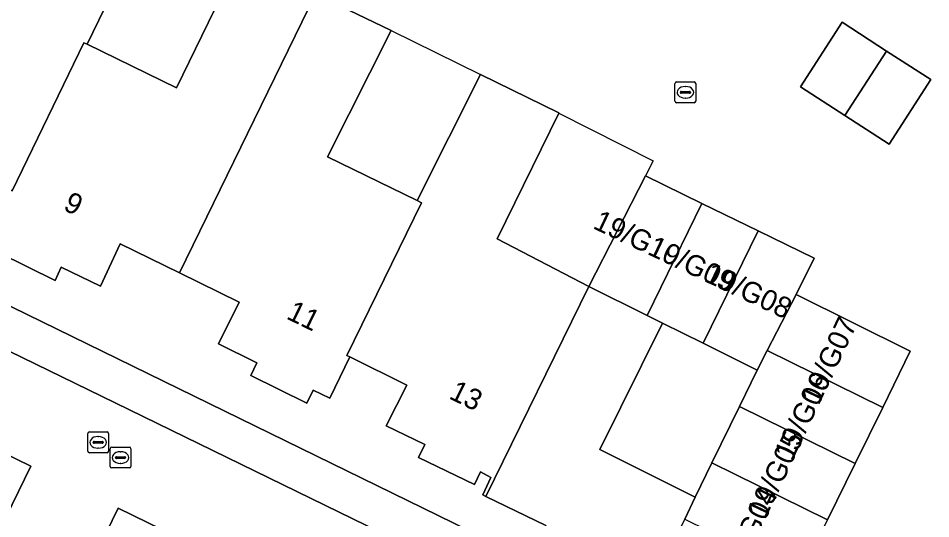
# Model space of a CAD drawing. Extents: x 159817 to 160765, y 380688 to 381638.
# Drawn here: x 160327.73 to 160371.7, y 381542.18 to 381566.29 of the extents above; entities that cross this region are included whole.
import ezdxf

# ---------------------------------------------------------------- set-up
doc = ezdxf.new("R2010")
doc.units = 0
for name, color, linetype in [('IMGEO_Erf', 7, 'Continuous'), ('IMGEO_Kolk', 7, 'Continuous'), ('IMGEO_Muur', 7, 'Continuous'), ('IMGEO_Pand', 7, 'Continuous'), ('IMGEO_Pand_nummerreeks', 7, 'Continuous'), ('IMGEO_Rijbaan_lokaal_open', 7, 'Continuous'), ('IMGEO_Rioolput', 7, 'Continuous'), ('IMGEO_Voetpad_open', 7, 'Continuous')]:
    doc.layers.add(name, color=color, linetype=linetype)

msp = doc.modelspace()

# ---------------------------------------------------------------- linework, layer by layer
at = {"layer": 'IMGEO_Erf'}
for points in [[(160334.101, 381571.336), (160331.04, 381565.042), (160335.347, 381562.947), (160338.415, 381569.253)], [(160342.053, 381567.476), (160345.692, 381565.698), (160342.629, 381559.618), (160346.949, 381557.505), (160350.001, 381563.578), (160353.769, 381561.732), (160353.782, 381561.726), (160350.812, 381555.664), (160355.222, 381553.37), (160357.958, 381558.698), (160360.665, 381557.376), (160363.373, 381556.055), (160366.08, 381554.733), (160365.211, 381552.988), (160370.713, 381550.252), (160369.381, 381547.546), (160368.05, 381544.84), (160366.718, 381542.134)], [(160317.168, 381557.385), (160333.242, 381549.532), (160349.444, 381541.616), (160345.895, 381534.462), (160347.891, 381533.48), (160345.667, 381528.907), (160351.928, 381525.801), (160350.068, 381522.042), (160343.805, 381525.133), (160341.685, 381520.858), (160347.965, 381517.745)], [(160353.146, 381541.847), (160350.263, 381543.258), (160350.11, 381543.333), (160350.501, 381544.174), (160350.007, 381544.442), (160349.712, 381543.828), (160347.012, 381545.13), (160347.312, 381545.75), (160345.46, 381546.649), (160346.451, 381548.622), (160343.701, 381549.978), (160342.736, 381547.994), (160341.933, 381548.373), (160341.632, 381547.756), (160338.938, 381549.074), (160339.218, 381549.688), (160337.372, 381550.611), (160338.366, 381552.618), (160335.493, 381554.025), (160332.641, 381555.422), (160331.683, 381553.382), (160329.798, 381554.307), (160329.504, 381553.666), (160326.786, 381554.998)]]:
    msp.add_lwpolyline(points, dxfattribs=at)
for points in [[(160367.557, 381561.606), (160365.418, 381562.989), (160367.423, 381566.1), (160369.564, 381564.715), (160371.697, 381563.335), (160369.687, 381560.228)], [(160362.478, 381547.581), (160363.335, 381549.337), (160360.726, 381550.634), (160358.777, 381551.603), (160355.748, 381545.513), (160360.35, 381543.224), (160361.154, 381544.871)]]:
    msp.add_lwpolyline(points, close=True, dxfattribs=at)
at = {"layer": 'IMGEO_Kolk'}
for p, q in [((160359.373, 381562.3), (160359.373, 381563.152)), ((160359.448, 381563.226), (160360.3, 381563.226)), ((160359.861, 381563.006), (160359.886, 381563.006)), ((160360.374, 381563.152), (160360.374, 381562.3)), ((160359.632, 381562.72), (160359.632, 381562.732)), ((160360.07, 381562.683), (160359.672, 381562.683)), ((160359.675, 381562.769), (160360.073, 381562.769)), ((160359.884, 381562.446), (160359.859, 381562.446)), ((160360.116, 381562.732), (160360.116, 381562.72)), ((160360.3, 381562.226), (160359.448, 381562.226)), ((160332.157, 381544.701), (160332.157, 381545.553)), ((160332.232, 381545.627), (160333.084, 381545.627)), ((160332.645, 381545.407), (160332.67, 381545.407)), ((160333.158, 381545.553), (160333.158, 381544.701)), ((160332.416, 381545.121), (160332.416, 381545.133)), ((160332.854, 381545.084), (160332.456, 381545.084)), ((160332.459, 381545.17), (160332.857, 381545.17)), ((160332.668, 381544.847), (160332.643, 381544.847)), ((160332.9, 381545.133), (160332.9, 381545.121)), ((160333.084, 381544.627), (160332.232, 381544.627))]:
    msp.add_line(p, q, dxfattribs=at)
for points in [[(160359.373, 381562.3), (160359.373, 381563.152)], [(160359.448, 381563.226), (160360.3, 381563.226)], [(160360.374, 381563.152), (160360.374, 381562.3)], [(160360.3, 381562.226), (160359.448, 381562.226)], [(160332.157, 381544.701), (160332.157, 381545.553)], [(160332.232, 381545.627), (160333.084, 381545.627)], [(160333.158, 381545.553), (160333.158, 381544.701)], [(160333.084, 381544.627), (160332.232, 381544.627)]]:
    msp.add_lwpolyline(points, dxfattribs=at)
for centre, radius, start, end in [((160359.45, 381563.15), 0.0765, 91.552, 178.448), ((160359.45, 381563.15), 0.0765, 91.552, 178.448), ((160360.298, 381563.15), 0.0765, 1.552, 88.448), ((160360.298, 381563.15), 0.0765, 1.552, 88.448), ((160359.672, 381562.729), 0.0403, 85.8775, 175.7526), ((160359.669, 381562.719), 0.0366, 178.938, 274.7102), ((160360.073, 381562.726), 0.043, 264.8664, 352.4533), ((160360.077, 381562.731), 0.0386, 1.7309, 96.639), ((160359.45, 381562.302), 0.0765, 181.552, 268.448), ((160359.45, 381562.302), 0.0765, 181.552, 268.448), ((160360.298, 381562.302), 0.0765, 271.552, 358.448), ((160360.298, 381562.302), 0.0765, 271.552, 358.448), ((160332.234, 381545.551), 0.0765, 91.552, 178.448), ((160332.234, 381545.551), 0.0765, 91.552, 178.448), ((160333.082, 381545.551), 0.0765, 1.552, 88.448), ((160333.082, 381545.551), 0.0765, 1.552, 88.448), ((160332.456, 381545.13), 0.0403, 85.8775, 175.7526), ((160332.453, 381545.12), 0.0366, 178.938, 274.7102), ((160332.857, 381545.127), 0.043, 264.8664, 352.4533), ((160332.861, 381545.132), 0.0386, 1.7309, 96.639), ((160332.234, 381544.703), 0.0765, 181.552, 268.448), ((160332.234, 381544.703), 0.0765, 181.552, 268.448), ((160333.082, 381544.703), 0.0765, 271.552, 358.448), ((160333.082, 381544.703), 0.0765, 271.552, 358.448)]:
    msp.add_arc(centre, radius, start, end, dxfattribs=at)
for centre, major_axis, ratio, start_param, end_param in [((160359.86, 381562.726), (-0.387, 0.002), 0.722429, 4.712389, 7.853982), ((160359.885, 381562.726), (-0.39, 0.002), 0.717154, 1.570796, 4.712389), ((160332.644, 381545.127), (-0.387, 0.002), 0.722429, 4.712389, 7.853982), ((160332.669, 381545.127), (-0.39, 0.002), 0.717154, 1.570796, 4.712389)]:
    msp.add_ellipse(centre, major_axis=major_axis, ratio=ratio, start_param=start_param, end_param=end_param, dxfattribs=at)
at = {"layer": 'IMGEO_Muur'}
for points in [[(160345.692, 381565.698), (160350.001, 381563.578)], [(160353.782, 381561.726), (160358.32, 381559.432), (160357.958, 381558.698)]]:
    msp.add_lwpolyline(points, dxfattribs=at)
at = {"layer": 'IMGEO_Pand'}
for points in [[(160330.328, 381573.129), (160327.247, 381566.842), (160322.802, 381569.021), (160317.933, 381559.045), (160318.087, 381558.97), (160318.515, 381559.808), (160319, 381559.581), (160318.722, 381558.946), (160321.402, 381557.626), (160321.716, 381558.227), (160323.565, 381557.338), (160324.541, 381559.364), (160327.277, 381558.053), (160327.428, 381557.98), (160330.892, 381565.114), (160331.04, 381565.042), (160334.101, 381571.336), (160332.859, 381571.952)], [(160342.053, 381567.476), (160338.415, 381569.253), (160335.347, 381562.947), (160331.04, 381565.042), (160330.892, 381565.114), (160327.428, 381557.98), (160327.277, 381558.053), (160326.294, 381556.014), (160327.081, 381555.629), (160326.786, 381554.998), (160329.504, 381553.666), (160329.798, 381554.307), (160331.683, 381553.382), (160332.641, 381555.422), (160335.493, 381554.025)], [(160342.053, 381567.476), (160335.493, 381554.025), (160338.366, 381552.618), (160337.372, 381550.611), (160339.218, 381549.688), (160338.938, 381549.074), (160341.632, 381547.756), (160341.933, 381548.373), (160342.736, 381547.994), (160343.701, 381549.978), (160343.557, 381550.049), (160347.157, 381557.403), (160346.949, 381557.505), (160342.629, 381559.618), (160345.692, 381565.698)], [(160369.564, 381564.715), (160367.423, 381566.1), (160365.418, 381562.989), (160367.557, 381561.606)], [(160369.564, 381564.715), (160367.557, 381561.606), (160369.687, 381560.228), (160371.697, 381563.335)], [(160346.949, 381557.505), (160347.157, 381557.403), (160343.557, 381550.049), (160343.701, 381549.978), (160346.451, 381548.622), (160345.46, 381546.649), (160347.312, 381545.75), (160347.012, 381545.13), (160349.712, 381543.828), (160350.007, 381544.442), (160350.501, 381544.174), (160350.11, 381543.333), (160350.263, 381543.258), (160355.222, 381553.37), (160350.812, 381555.664), (160353.782, 381561.726), (160353.769, 381561.732), (160350.001, 381563.578)], [(160355.222, 381553.37), (160358.029, 381551.975), (160360.665, 381557.376), (160357.958, 381558.698)], [(160360.726, 381550.634), (160363.373, 381556.055), (160360.665, 381557.376), (160358.029, 381551.975), (160358.777, 381551.603)], [(160360.726, 381550.634), (160363.335, 381549.337), (160363.821, 381550.282), (160365.211, 381552.988), (160366.08, 381554.733), (160363.373, 381556.055)], [(160357.262, 381536.765), (160358.539, 381539.436), (160359.84, 381542.157), (160360.35, 381543.224), (160355.748, 381545.513), (160358.777, 381551.603), (160358.029, 381551.975), (160355.222, 381553.37), (160350.263, 381543.258), (160353.146, 381541.847), (160352.286, 381540.116), (160351.681, 381540.432), (160350.352, 381537.724), (160350.979, 381537.401), (160350.579, 381536.605), (160354.214, 381534.829), (160353.629, 381533.627), (160355.328, 381532.797), (160355.933, 381533.985)], [(160369.381, 381547.546), (160370.713, 381550.252), (160365.211, 381552.988), (160363.821, 381550.282)], [(160362.478, 381547.581), (160368.05, 381544.84), (160369.381, 381547.546), (160363.821, 381550.282), (160363.335, 381549.337)], [(160362.478, 381547.581), (160361.154, 381544.871), (160366.718, 381542.134), (160368.05, 381544.84)], [(160365.387, 381539.427), (160366.718, 381542.134), (160361.154, 381544.871), (160360.35, 381543.224), (160359.84, 381542.157)]]:
    msp.add_lwpolyline(points, close=True, dxfattribs=at)
at = {"layer": 'IMGEO_Rijbaan_lokaal_open'}
msp.add_lwpolyline([(160332.391, 381547.759), (160317.652, 381554.951), (160315.686, 381550.873), (160328.335, 381544.714), (160319.643, 381526.897), (160323.844, 381524.858), (160332.547, 381542.69), (160345.228, 381536.493), (160347.209, 381540.529)], close=True, dxfattribs=at)
at = {"layer": 'IMGEO_Rioolput'}
for p, q in [((160331.08, 381545.434), (160331.08, 381546.286)), ((160331.155, 381546.36), (160332.007, 381546.36)), ((160332.081, 381546.286), (160332.081, 381545.434)), ((160331.339, 381545.854), (160331.339, 381545.866)), ((160331.777, 381545.817), (160331.379, 381545.817)), ((160331.382, 381545.903), (160331.78, 381545.903)), ((160331.568, 381546.14), (160331.593, 381546.14)), ((160331.823, 381545.866), (160331.823, 381545.854)), ((160332.007, 381545.36), (160331.155, 381545.36)), ((160331.591, 381545.58), (160331.566, 381545.58))]:
    msp.add_line(p, q, dxfattribs=at)
for points in [[(160331.08, 381545.434), (160331.08, 381546.286)], [(160331.155, 381546.36), (160332.007, 381546.36)], [(160332.081, 381546.286), (160332.081, 381545.434)], [(160332.007, 381545.36), (160331.155, 381545.36)]]:
    msp.add_lwpolyline(points, dxfattribs=at)
for centre, radius, start, end in [((160331.157, 381546.284), 0.0765, 91.552, 178.448), ((160331.157, 381546.284), 0.0765, 91.552, 178.448), ((160332.005, 381546.284), 0.0765, 1.552, 88.448), ((160332.005, 381546.284), 0.0765, 1.552, 88.448), ((160331.379, 381545.863), 0.0403, 85.8775, 175.7526), ((160331.376, 381545.853), 0.0366, 178.938, 274.7102), ((160331.78, 381545.86), 0.043, 264.8664, 352.4533), ((160331.784, 381545.865), 0.0386, 1.7309, 96.639), ((160331.157, 381545.436), 0.0765, 181.552, 268.448), ((160331.157, 381545.436), 0.0765, 181.552, 268.448), ((160332.005, 381545.436), 0.0765, 271.552, 358.448), ((160332.005, 381545.436), 0.0765, 271.552, 358.448)]:
    msp.add_arc(centre, radius, start, end, dxfattribs=at)
for centre, major_axis, ratio, start_param, end_param in [((160331.567, 381545.86), (-0.387, 0.002), 0.722429, 4.712389, 7.853982), ((160331.592, 381545.86), (-0.39, 0.002), 0.717154, 1.570796, 4.712389)]:
    msp.add_ellipse(centre, major_axis=major_axis, ratio=ratio, start_param=start_param, end_param=end_param, dxfattribs=at)
at = {"layer": 'IMGEO_Voetpad_open'}
msp.add_lwpolyline([(160335.409, 381539.6), (160338.728, 381537.986), (160345.895, 381534.462), (160349.444, 381541.616), (160333.242, 381549.532), (160317.168, 381557.385), (160313.61, 381550.198), (160320.845, 381546.663), (160324.15, 381545.059), (160316.129, 381528.616), (160319.643, 381526.897), (160328.335, 381544.714), (160315.686, 381550.873), (160317.652, 381554.951), (160332.391, 381547.759), (160347.209, 381540.529), (160345.228, 381536.493), (160332.547, 381542.69), (160323.844, 381524.858), (160327.383, 381523.136)], close=True, dxfattribs=at)

# ---------------------------------------------------------------- texts
at = {"layer": 'IMGEO_Pand_nummerreeks'}
for s, rotation, p in [('9', 333.969, (160329.847, 381557.083)), ('19/G10', 334.6741, (160355.371, 381556.191)), ('19/G09', 334.6741, (160358.001, 381554.946)), ('19/G08', 334.6741, (160360.726, 381553.657)), ('11', 333.9931, (160340.601, 381551.84)), ('19/G07', 64.5262, (160366.291, 381547.615)), ('19/G06', 64.5262, (160365.016, 381544.929)), ('13', 333.8502, (160348.432, 381547.998)), ('19/G05', 64.5262, (160363.707, 381542.109)), ('19/G04', 64.5262, (160362.464, 381539.424))]:
    msp.add_text(s, height=1, rotation=rotation, dxfattribs=at).set_placement(p)

doc.saveas('drawing.dxf')
